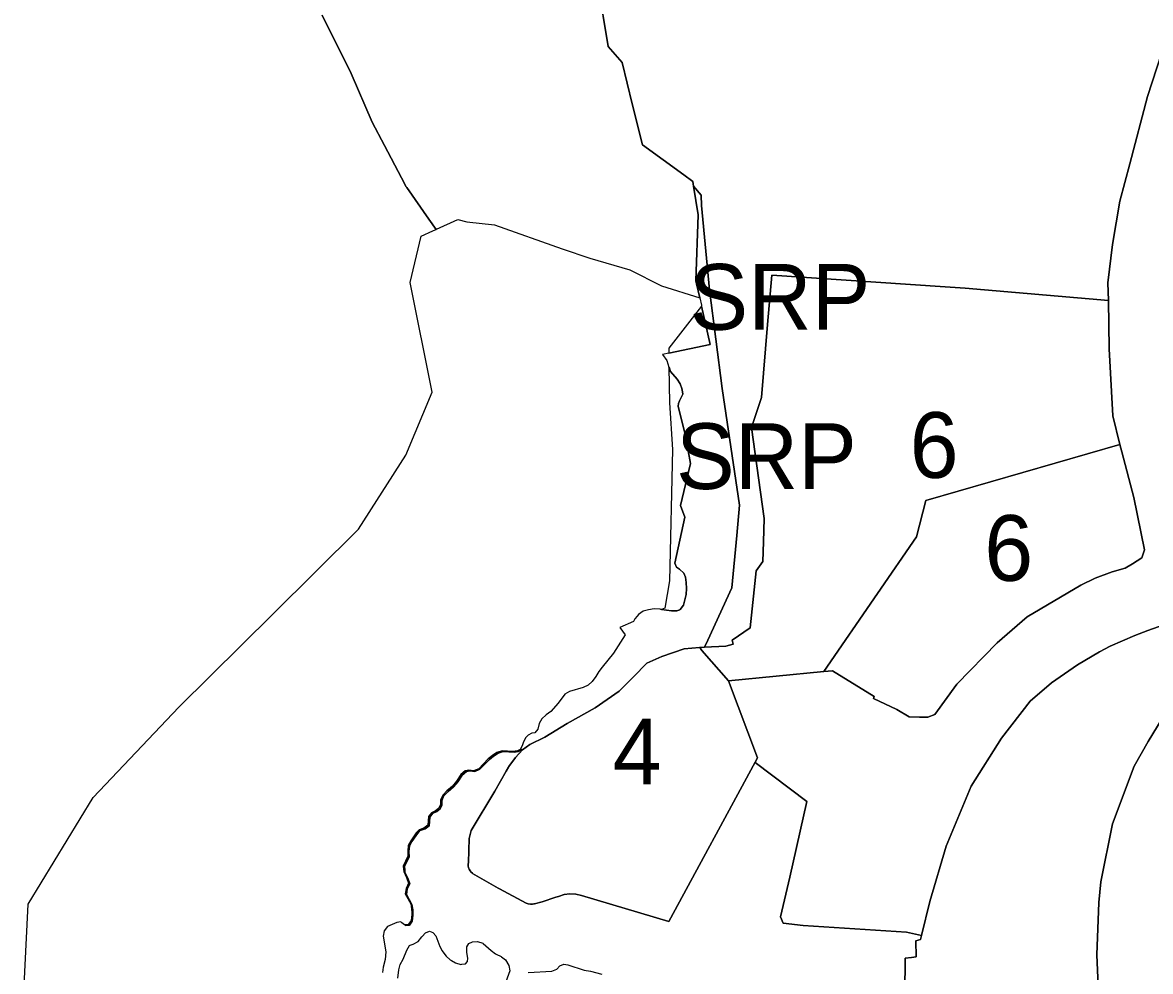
# Model space of a CAD drawing. Extents: x 598968 to 613553, y 4409678 to 4430833.
# Drawn here: x 599844.5 to 600050.4, y 4411910.9 to 4412084.1 of the extents above; entities that cross this region are included whole.
import ezdxf

# ---------------------------------------------------------------- set-up
doc = ezdxf.new("R2010")
doc.units = 0
for name, color, linetype in [('1', 7, 'Continuous'), ('Sòl Rústic Protegit', 7, 'Continuous'), ('Sòl Rústic Protegit - Alt Nivell de Protecció', 7, 'Continuous'), ('ZONA 4. CASES UNIFAMILIRAS AÏLLADES EN PARCEL.LES', 7, 'Continuous'), ('ZONA 6. EDIFICIS DE PISOS_ AÏLLATS I EN PARCEL.LES', 7, 'Continuous')]:
    doc.layers.add(name, color=color, linetype=linetype)

msp = doc.modelspace()

# ---------------------------------------------------------------- linework, layer by layer
at = {"layer": '1'}
for points in [[(599947.6316, 4412102.7035), (599951.3956, 4412079.7537), (599953.9756, 4412076.8038), (599955.8109, 4412069.2924), (599957.6454, 4412061.7841), (599965.2062, 4412056.2966), (599966.8351, 4412055.1144), (599966.9731, 4412054.2655), (599968.4085, 4412052.6152), (599968.4144, 4412050.7355), (599969.9205, 4412035.3126), (599972.2149, 4412017.3262), (599975.4019, 4411995.9693), (599974.8713, 4411990.4466), (599973.9518, 4411980.9194), (599969.5741, 4411971.3318), (599969.0042, 4411970.0838), (599972.8848, 4411970.2579), (599974.2136, 4411970.5981), (599974.0622, 4411971.3579), (599977.3321, 4411973.6079), (599978.4222, 4411984.0079), (599979.6522, 4411985.7098), (599979.7482, 4411989.2981), (599979.8598, 4411993.5749), (599977.5423, 4412010.1976), (599979.3923, 4412015.6676), (599980.5053, 4412029.0044), (599981.2529, 4412037.9638), (599981.2571, 4412038.0139), (600012.9007, 4412035.8618), (600016.5719, 4412035.6179), (600042.734, 4412033.3937), (600042.6215, 4412036.5882), (600043.4415, 4412043.6081), (600044.8215, 4412051.5181), (600046.6065, 4412058.3281), (600049.8615, 4412070.618), (600053.3133, 4412081.2583)], [(600053.3133, 4412081.2583), (600049.8615, 4412070.618), (600046.6065, 4412058.3281), (600044.8215, 4412051.5181), (600043.4415, 4412043.6081), (600042.6215, 4412036.5882), (600042.734, 4412033.3937), (600042.8265, 4412024.5283), (600043.5014, 4412012.3184), (600044.8214, 4412007.0884), (600045.1614, 4412005.7084), (600047.3743, 4411997.415), (600049.3272, 4411987.8435), (600048.8313, 4411986.3936), (600047.1213, 4411985.2686), (600045.7613, 4411984.4786), (600043.3913, 4411983.8286), (600040.2749, 4411982.6577), (600037.6614, 4411981.3685), (600027.8915, 4411975.6285), (600022.426, 4411970.8472), (600015.0417, 4411963.3084), (600011.0317, 4411957.7784), (600009.7517, 4411957.2684), (600008.2331, 4411957.2943), (600006.3617, 4411957.3584), (600004.0718, 4411958.6883), (599999.8218, 4411960.6783), (599999.977, 4411961.0683), (599992.3819, 4411965.7581), (599990.792, 4411965.6481), (599973.3579, 4411963.9456), (599978.6407, 4411949.8404), (599978.2171, 4411949.0593), (599978.2521, 4411949.0381), (599987.6719, 4411941.8683), (599984.5519, 4411928.0783), (599982.8919, 4411920.8384), (599983.3619, 4411919.6984), (599987.0019, 4411919.27), (600005.8616, 4411918.0486), (600008.5738, 4411917.4517), (600010.0959, 4411923.6296), (600013.0832, 4411933.7081), (600017.6662, 4411944.6713), (600023.1714, 4411953.4528), (600028.458, 4411960.2077), (600032.3159, 4411963.5383), (600037.0602, 4411966.8752), (600041.0945, 4411969.2302), (600043.0523, 4411970.2809), (600047.5552, 4411972.1901), (600049.9164, 4411973.087), (600055.5817, 4411975.1205)], [(600053.3454, 4411958.4509), (600049.9554, 4411952.8451), (600047.4063, 4411948.3578), (600043.4714, 4411937.823), (600041.3176, 4411927.251), (600040.9616, 4411923.4729), (600040.5684, 4411913.9009), (600040.8318, 4411908.2859)], [(600005.5766, 4411906.8887), (600005.5916, 4411913.2687), (600006.7802, 4411913.4344), (600007.5985, 4411913.5485), (600007.5416, 4411916.4587), (600008.3902, 4411916.7066), (600008.5738, 4411917.4517), (600005.8616, 4411918.0486), (599987.0019, 4411919.27), (599983.3619, 4411919.6984), (599982.8919, 4411920.8384), (599984.5519, 4411928.0783), (599987.6719, 4411941.8683), (599978.2521, 4411949.0381), (599978.2171, 4411949.0593), (599962.4622, 4411920.0082), (599946.5724, 4411924.758), (599945.5179, 4411924.979), (599944.4413, 4411925.021), (599943.3729, 4411924.8826), (599942.3425, 4411924.568), (599941.8763, 4411924.415), (599939.3525, 4411923.583), (599937.9725, 4411923.2279), (599937.8468, 4411923.2063), (599937.5946, 4411923.1629), (599937.211, 4411923.1569), (599936.831, 4411923.2101), (599936.4638, 4411923.3211), (599931.561, 4411925.9767), (599931.3375, 4411926.0978), (599926.6576, 4411928.7577), (599926.6323, 4411928.8057), (599926.4243, 4411928.9898), (599926.2221, 4411929.2366), (599926.0617, 4411929.5122), (599925.9473, 4411929.81), (599925.8819, 4411930.1222), (599925.8763, 4411930.239), (599925.8735, 4411930.2985), (599925.8667, 4411930.4408), (599925.9027, 4411930.7578), (599926.0627, 4411935.1477), (599926.4127, 4411936.6277), (599930.7327, 4411943.8027), (599932.7888, 4411947.4216), (599933.2127, 4411948.1677), (599933.2988, 4411948.285), (599934.5127, 4411949.9377), (599935.7726, 4411951.2976), (599935.6366, 4411951.3656), (599935.5927, 4411951.2776), (599935.0726, 4411951.0376), (599934.2427, 4411950.9276), (599932.2527, 4411950.9976), (599931.3327, 4411950.7076), (599930.4927, 4411950.1876), (599929.7226, 4411949.5576), (599927.9928, 4411947.7676), (599927.0728, 4411947.3775), (599926.1827, 4411947.4675), (599925.5227, 4411947.3575), (599924.7627, 4411946.6975), (599923.9727, 4411945.5075), (599923.2028, 4411944.5575), (599922.1927, 4411943.7275), (599921.5028, 4411943.0075), (599921.3728, 4411942.8375), (599921.0527, 4411941.9975), (599921.0227, 4411941.2475), (599920.7428, 4411940.5275), (599920.1128, 4411940.0775), (599919.3628, 4411939.6775), (599918.8328, 4411939.0175), (599918.7428, 4411937.4575), (599918.0028, 4411936.8875), (599917.1027, 4411936.6075), (599917.0627, 4411936.5675), (599916.6029, 4411936.0575), (599915.6029, 4411934.5875), (599915.1229, 4411933.7575), (599915.0428, 4411932.7675), (599915.0629, 4411931.7975), (599914.2228, 4411929.9975), (599914.2829, 4411929.3975), (599914.3229, 4411929.0075), (599914.8228, 4411927.9076), (599915.2028, 4411926.8576), (599914.7428, 4411925.9076), (599914.6027, 4411924.8976), (599915.5927, 4411923.0676), (599915.7428, 4411922.1276), (599915.7627, 4411921.5276), (599915.7727, 4411921.1276), (599915.6427, 4411920.0676), (599915.1528, 4411919.3176), (599914.4427, 4411919.2576), (599914.2934, 4411919.3809), (599914.2254, 4411919.3752), (599913.7503, 4411919.7674), (599913.5954, 4411919.8952), (599912.8654, 4411919.7752), (599911.1555, 4411919.0852), (599910.5355, 4411918.3052), (599910.3655, 4411917.3152), (599910.8554, 4411914.4252), (599910.7054, 4411913.0552), (599910.3154, 4411911.6452), (599910.2354, 4411910.6452)], [(599913.0154, 4411909.6454), (599913.1854, 4411911.1854), (599913.4754, 4411912.1454), (599913.9754, 4411913.0854), (599914.6354, 4411914.7353), (599915.1654, 4411915.5753), (599915.2454, 4411915.6553), (599915.8254, 4411915.8354), (599916.7054, 4411916.3254), (599917.3853, 4411917.1854), (599917.4453, 4411917.2454), (599918.0553, 4411917.9054), (599918.8053, 4411918.1954), (599919.3953, 4411917.9654), (599919.4385, 4411917.9156), (599919.9252, 4411917.3554), (599920.6952, 4411915.3954), (599921.1052, 4411914.6554), (599921.2152, 4411914.4454), (599921.8152, 4411913.6455), (599922.5852, 4411912.9556), (599922.785, 4411912.8536), (599923.5652, 4411912.4556), (599924.5351, 4411912.1556), (599924.6751, 4411912.1756), (599925.3851, 4411912.2656), (599925.7351, 4411912.6556), (599925.8151, 4411913.2956), (599925.5951, 4411914.3056), (599925.6251, 4411915.3756), (599925.9851, 4411915.9456), (599926.6451, 4411916.2956), (599927.545, 4411916.3256), (599928.515, 4411916.0456), (599928.6055, 4411915.9645), (599930.055, 4411914.6656), (599930.845, 4411914.0556), (599930.9948, 4411913.9902), (599931.875, 4411913.6057), (599931.9381, 4411913.5554), (599932.6649, 4411912.9758), (599933.2749, 4411911.9758), (599933.4749, 4411910.9958), (599932.4049, 4411908.1358)], [(599936.8348, 4411910.6858), (599941.1547, 4411910.916), (599942.0647, 4411911.296), (599942.5947, 4411911.906), (599943.2946, 4411912.176), (599944.0246, 4411912.086), (599947.0246, 4411911.0861), (599948.1846, 4411910.8962), (599950.2645, 4411910.3662)]]:
    msp.add_lwpolyline(points, dxfattribs=at)
msp.add_lwpolyline([(599969.0042, 4411970.0838), (599969.5741, 4411971.3318), (599973.9518, 4411980.9194), (599974.8713, 4411990.4466), (599975.4019, 4411995.9693), (599972.2149, 4412017.3262), (599969.9205, 4412035.3126), (599968.4144, 4412050.7355), (599968.4085, 4412052.6152), (599966.9731, 4412054.2655), (599967.8251, 4412049.0246), (599967.4238, 4412036.9723), (599967.5511, 4412036.4062), (599968.1272, 4412033.8444), (599968.4271, 4412032.511), (599968.4689, 4412032.325), (599970.0472, 4412025.307), (599962.4785, 4412023.7339), (599961.3297, 4412023.4951), (599962.1251, 4412022.4348), (599962.512, 4412021.2052), (599962.5751, 4412021.0048), (599962.7751, 4412020.3748), (599963.995, 4412018.9748), (599964.5249, 4412018.1249), (599964.8549, 4412017.325), (599964.995, 4412016.715), (599965.045, 4412016.255), (599964.415, 4412015.065), (599964.245, 4412014.545), (599964.1949, 4412014.075), (599965.4448, 4412008.895), (599966.4149, 4412003.6252), (599964.6148, 4411995.9152), (599965.4047, 4411993.8152), (599963.6048, 4411985.4354), (599963.8848, 4411984.7054), (599964.4546, 4411984.3054), (599965.2347, 4411983.5854), (599965.5046, 4411982.8554), (599965.6746, 4411981.8754), (599965.7146, 4411980.8054), (599965.6646, 4411979.6955), (599965.1547, 4411977.7155), (599964.5547, 4411976.9255), (599964.4946, 4411976.8955), (599963.9447, 4411976.6855), (599962.9847, 4411976.6954), (599961.171, 4411976.9465), (599961.0347, 4411976.9654), (599960.8747, 4411976.9854), (599959.8048, 4411977.0654), (599958.7649, 4411976.9154), (599957.8148, 4411976.6254), (599956.9649, 4411976.0154), (599956.7149, 4411975.7354), (599956.2949, 4411975.2354), (599956.0038, 4411974.7376), (599953.5347, 4411973.6822), (599954.5392, 4411972.3432), (599952.3849, 4411969.0054), (599950.335, 4411966.4354), (599949.7349, 4411965.6254), (599949.1749, 4411964.6954), (599948.495, 4411963.8154), (599947.745, 4411963.1054), (599946.8251, 4411962.7054), (599944.3751, 4411961.9952), (599943.515, 4411961.4852), (599942.2851, 4411959.8752), (599940.9451, 4411958.3352), (599940.0751, 4411957.6952), (599939.2851, 4411957.0052), (599938.8252, 4411956.1352), (599938.5652, 4411955.0952), (599938.0451, 4411954.4552), (599937.5051, 4411954.3552), (599936.8351, 4411953.9752), (599936.4052, 4411953.5552), (599935.9653, 4411952.8052), (599935.7153, 4411952.0752), (599935.3752, 4411951.3952), (599934.8553, 4411951.1552), (599934.0253, 4411951.0452), (599932.0352, 4411951.1152), (599931.1152, 4411950.8252), (599930.2753, 4411950.3052), (599929.5052, 4411949.6752), (599927.7753, 4411947.8852), (599926.8553, 4411947.4951), (599925.9655, 4411947.585), (599925.3054, 4411947.475), (599924.5455, 4411946.815), (599923.7555, 4411945.625), (599922.9854, 4411944.675), (599921.9754, 4411943.845), (599921.2855, 4411943.125), (599921.1554, 4411942.955), (599920.8355, 4411942.115), (599920.8054, 4411941.365), (599920.5254, 4411940.645), (599919.8954, 4411940.195), (599919.1454, 4411939.795), (599918.6154, 4411939.135), (599918.5254, 4411937.575), (599917.7855, 4411937.005), (599916.8855, 4411936.725), (599916.8455, 4411936.685), (599916.3855, 4411936.175), (599915.3855, 4411934.705), (599914.9056, 4411933.875), (599914.8256, 4411932.885), (599914.8455, 4411931.915), (599914.0055, 4411930.115), (599914.0655, 4411929.515), (599914.1055, 4411929.1251), (599914.6054, 4411928.0251), (599914.9854, 4411926.9752), (599914.5254, 4411926.0252), (599914.3855, 4411925.0152), (599915.3755, 4411923.1852), (599915.5254, 4411922.2452), (599915.5455, 4411921.6452), (599915.5554, 4411921.2452), (599915.4255, 4411920.1852), (599914.9354, 4411919.4352), (599914.2934, 4411919.3809), (599914.4427, 4411919.2576), (599915.1528, 4411919.3176), (599915.6427, 4411920.0676), (599915.7727, 4411921.1276), (599915.7627, 4411921.5276), (599915.7428, 4411922.1276), (599915.5927, 4411923.0676), (599914.6027, 4411924.8976), (599914.7428, 4411925.9076), (599915.2028, 4411926.8576), (599914.8228, 4411927.9076), (599914.3229, 4411929.0075), (599914.2829, 4411929.3975), (599914.2228, 4411929.9975), (599915.0629, 4411931.7975), (599915.0428, 4411932.7675), (599915.1229, 4411933.7575), (599915.6029, 4411934.5875), (599916.6029, 4411936.0575), (599917.0627, 4411936.5675), (599917.1027, 4411936.6075), (599918.0028, 4411936.8875), (599918.7428, 4411937.4575), (599918.8328, 4411939.0175), (599919.3628, 4411939.6775), (599920.1128, 4411940.0775), (599920.7428, 4411940.5275), (599921.0227, 4411941.2475), (599921.0527, 4411941.9975), (599921.3728, 4411942.8375), (599921.5028, 4411943.0075), (599922.1927, 4411943.7275), (599923.2028, 4411944.5575), (599923.9727, 4411945.5075), (599924.7627, 4411946.6975), (599925.5227, 4411947.3575), (599926.1827, 4411947.4675), (599927.0728, 4411947.3775), (599927.9928, 4411947.7676), (599929.7226, 4411949.5576), (599930.4927, 4411950.1876), (599931.3327, 4411950.7076), (599932.2527, 4411950.9976), (599934.2427, 4411950.9276), (599935.0726, 4411951.0376), (599935.5927, 4411951.2776), (599935.6366, 4411951.3656), (599935.7726, 4411951.2976), (599937.1228, 4411952.3177), (599939.8226, 4411953.6677), (599943.9326, 4411956.1178), (599949.0626, 4411959.0178), (599953.3926, 4411962.0278), (599956.051, 4411964.6622), (599958.4799, 4411967.1215), (599961.2124, 4411968.3779), (599965.2725, 4411969.7879), (599968.0648, 4411970.0093)], close=True, dxfattribs=at)
at = {"layer": 'Sòl Rústic Protegit'}
for points in [[(599962.4785, 4412023.7339), (599970.0472, 4412025.307), (599968.4689, 4412032.325), (599962.4659, 4412024.6822)], [(599961.171, 4411976.9465), (599962.9847, 4411976.6954), (599963.9447, 4411976.6855), (599964.4946, 4411976.8955), (599964.5547, 4411976.9255), (599965.1547, 4411977.7155), (599965.6646, 4411979.6955), (599965.7146, 4411980.8054), (599965.6746, 4411981.8754), (599965.5046, 4411982.8554), (599965.2347, 4411983.5854), (599964.4546, 4411984.3054), (599963.8848, 4411984.7054), (599963.6048, 4411985.4354), (599965.4047, 4411993.8152), (599964.6148, 4411995.9152), (599966.4149, 4412003.6252), (599965.4448, 4412008.895), (599964.1949, 4412014.075), (599964.245, 4412014.545), (599964.415, 4412015.065), (599965.045, 4412016.255), (599964.995, 4412016.715), (599964.8549, 4412017.325), (599964.5249, 4412018.1249), (599963.995, 4412018.9748), (599962.7751, 4412020.3748), (599962.5751, 4412021.0048), (599962.512, 4412021.2052), (599962.5975, 4412014.6822), (599963.1599, 4412006.1822), (599962.5973, 4411982.1822), (599961.7223, 4411977.1822)]]:
    msp.add_lwpolyline(points, close=True, dxfattribs=at)
at = {"layer": 'Sòl Rústic Protegit - Alt Nivell de Protecció'}
for points in [[(599899.2103, 4412085.4504), (599904.5201, 4412074.8102), (599908.3601, 4412065.9502), (599910.6119, 4412061.6574), (599913.7175, 4412055.7368), (599914.5601, 4412054.1302), (599914.6447, 4412054.0094), (599918.6961, 4412048.2158), (599920.0045, 4412046.351), (599920.0509, 4412046.3718), (599923.9631, 4412048.1268), (599925.6161, 4412047.7116), (599930.65, 4412047.1601), (599943.0432, 4412042.8185), (599948.05, 4412041.1101), (599955.36, 4412038.9401), (599961.14, 4412036.0201), (599968.1272, 4412033.8444), (599967.5511, 4412036.4062), (599967.4238, 4412036.9723), (599967.8251, 4412049.0246), (599966.9731, 4412054.2655), (599966.8351, 4412055.1144), (599965.2062, 4412056.2966), (599957.6454, 4412061.7841), (599955.8109, 4412069.2924), (599953.9756, 4412076.8038), (599951.3956, 4412079.7537), (599947.6316, 4412102.7035)], [(599844.5261, 4411902.127), (599845.5261, 4411923.1268), (599857.4011, 4411942.6268), (599873.0259, 4411959.1268), (599890.2133, 4411976.1268), (599905.8381, 4411991.627), (599914.4631, 4412005.127), (599919.2755, 4412016.627), (599915.2757, 4412036.6268), (599917.2757, 4412045.1266), (599919.4157, 4412046.0868), (599919.8479, 4412046.2808), (599920.0007, 4412046.3494), (599920.0045, 4412046.351), (599918.6961, 4412048.2158), (599914.6447, 4412054.0094), (599914.5601, 4412054.1302), (599913.7175, 4412055.7368), (599910.6119, 4412061.6574), (599908.3601, 4412065.9502), (599904.5201, 4412074.8102), (599899.2103, 4412085.4504)]]:
    msp.add_lwpolyline(points, dxfattribs=at)
at = {"layer": 'ZONA 4. CASES UNIFAMILIRAS AÏLLADES EN PARCEL.LES'}
for points in [[(600055.5817, 4411975.1205), (600049.9164, 4411973.087), (600047.5552, 4411972.1901), (600043.0523, 4411970.2809), (600041.0945, 4411969.2302), (600037.0602, 4411966.8752), (600032.3159, 4411963.5383), (600028.458, 4411960.2077), (600023.1714, 4411953.4528), (600017.6662, 4411944.6713), (600013.0832, 4411933.7081), (600010.0959, 4411923.6296), (600008.5738, 4411917.4517), (600008.3902, 4411916.7066), (600007.5416, 4411916.4587), (600007.5985, 4411913.5485), (600006.7802, 4411913.4344), (600005.5916, 4411913.2687), (600005.5766, 4411906.8887)], [(600040.8318, 4411908.2859), (600040.5684, 4411913.9009), (600040.9616, 4411923.4729), (600041.3176, 4411927.251), (600043.4714, 4411937.823), (600047.4063, 4411948.3578), (600049.9554, 4411952.8451), (600053.3454, 4411958.4509)]]:
    msp.add_lwpolyline(points, dxfattribs=at)
msp.add_lwpolyline([(599973.3579, 4411963.9456), (599968.5203, 4411969.4873), (599968.2357, 4411969.8037), (599968.0648, 4411970.0093), (599965.2725, 4411969.7879), (599961.2124, 4411968.3779), (599958.4799, 4411967.1215), (599956.051, 4411964.6622), (599953.3926, 4411962.0278), (599949.0626, 4411959.0178), (599943.9326, 4411956.1178), (599939.8226, 4411953.6677), (599937.1228, 4411952.3177), (599935.7726, 4411951.2976), (599934.5127, 4411949.9377), (599933.2988, 4411948.285), (599933.2127, 4411948.1677), (599932.7888, 4411947.4216), (599930.7327, 4411943.8027), (599926.4127, 4411936.6277), (599926.0627, 4411935.1477), (599925.9027, 4411930.7578), (599925.8667, 4411930.4408), (599925.8735, 4411930.2985), (599925.8763, 4411930.239), (599925.8819, 4411930.1222), (599925.9473, 4411929.81), (599926.0617, 4411929.5122), (599926.2221, 4411929.2366), (599926.4243, 4411928.9898), (599926.6323, 4411928.8057), (599926.6576, 4411928.7577), (599931.3375, 4411926.0978), (599931.561, 4411925.9767), (599936.4638, 4411923.3211), (599936.831, 4411923.2101), (599937.211, 4411923.1569), (599937.5946, 4411923.1629), (599937.8468, 4411923.2063), (599937.9725, 4411923.2279), (599939.3525, 4411923.583), (599941.8763, 4411924.415), (599942.3425, 4411924.568), (599943.3729, 4411924.8826), (599944.4413, 4411925.021), (599945.5179, 4411924.979), (599946.5724, 4411924.758), (599962.4622, 4411920.0082), (599978.2171, 4411949.0593), (599978.6407, 4411949.8404)], close=True, dxfattribs=at)
at = {"layer": 'ZONA 6. EDIFICIS DE PISOS_ AÏLLATS I EN PARCEL.LES'}
for points in [[(600042.734, 4412033.3937), (600016.5719, 4412035.6179), (600012.9007, 4412035.8618), (599981.2571, 4412038.0139), (599981.2529, 4412037.9638), (599980.5053, 4412029.0044), (599979.3923, 4412015.6676), (599977.5423, 4412010.1976), (599979.8598, 4411993.5749), (599979.7482, 4411989.2981), (599979.6522, 4411985.7098), (599978.4222, 4411984.0079), (599977.3321, 4411973.6079), (599974.0622, 4411971.3579), (599974.2136, 4411970.5981), (599972.8848, 4411970.2579), (599969.0042, 4411970.0838), (599968.0648, 4411970.0093), (599968.2357, 4411969.8037), (599968.5203, 4411969.4873), (599973.3579, 4411963.9456), (599990.792, 4411965.6481), (600000.5636, 4411979.8578), (600007.7018, 4411990.2381), (600009.3618, 4411996.8581), (600044.8214, 4412007.0884), (600043.5014, 4412012.3184), (600042.8265, 4412024.5283)], [(599990.792, 4411965.6481), (599992.3819, 4411965.7581), (599999.977, 4411961.0683), (599999.8218, 4411960.6783), (600004.0718, 4411958.6883), (600006.3617, 4411957.3584), (600008.2331, 4411957.2943), (600009.7517, 4411957.2684), (600011.0317, 4411957.7784), (600015.0417, 4411963.3084), (600022.426, 4411970.8472), (600027.8915, 4411975.6285), (600037.6614, 4411981.3685), (600040.2749, 4411982.6577), (600043.3913, 4411983.8286), (600045.7613, 4411984.4786), (600047.1213, 4411985.2686), (600048.8313, 4411986.3936), (600049.3272, 4411987.8435), (600047.3743, 4411997.415), (600045.1614, 4412005.7084), (600044.8214, 4412007.0884), (600009.3618, 4411996.8581), (600007.7018, 4411990.2381), (600000.5636, 4411979.8578)]]:
    msp.add_lwpolyline(points, close=True, dxfattribs=at)

# ---------------------------------------------------------------- texts
at = {"layer": 'Sòl Rústic Protegit'}
for p in [(599966.2566, 4412028.0294), (599963.793, 4411998.9453)]:
    msp.add_text('SRP', height=12, dxfattribs=at).set_placement(p)
at = {"layer": 'ZONA 4. CASES UNIFAMILIRAS AÏLLADES EN PARCEL.LES'}
msp.add_text('4', height=12, dxfattribs=at).set_placement((599952.2537, 4411945.0087))
at = {"layer": 'ZONA 6. EDIFICIS DE PISOS_ AÏLLATS I EN PARCEL.LES'}
for p in [(600006.4431, 4412000.9797), (600020.0596, 4411982.1784)]:
    msp.add_text('6', height=12, dxfattribs=at).set_placement(p)

doc.saveas('drawing.dxf')
